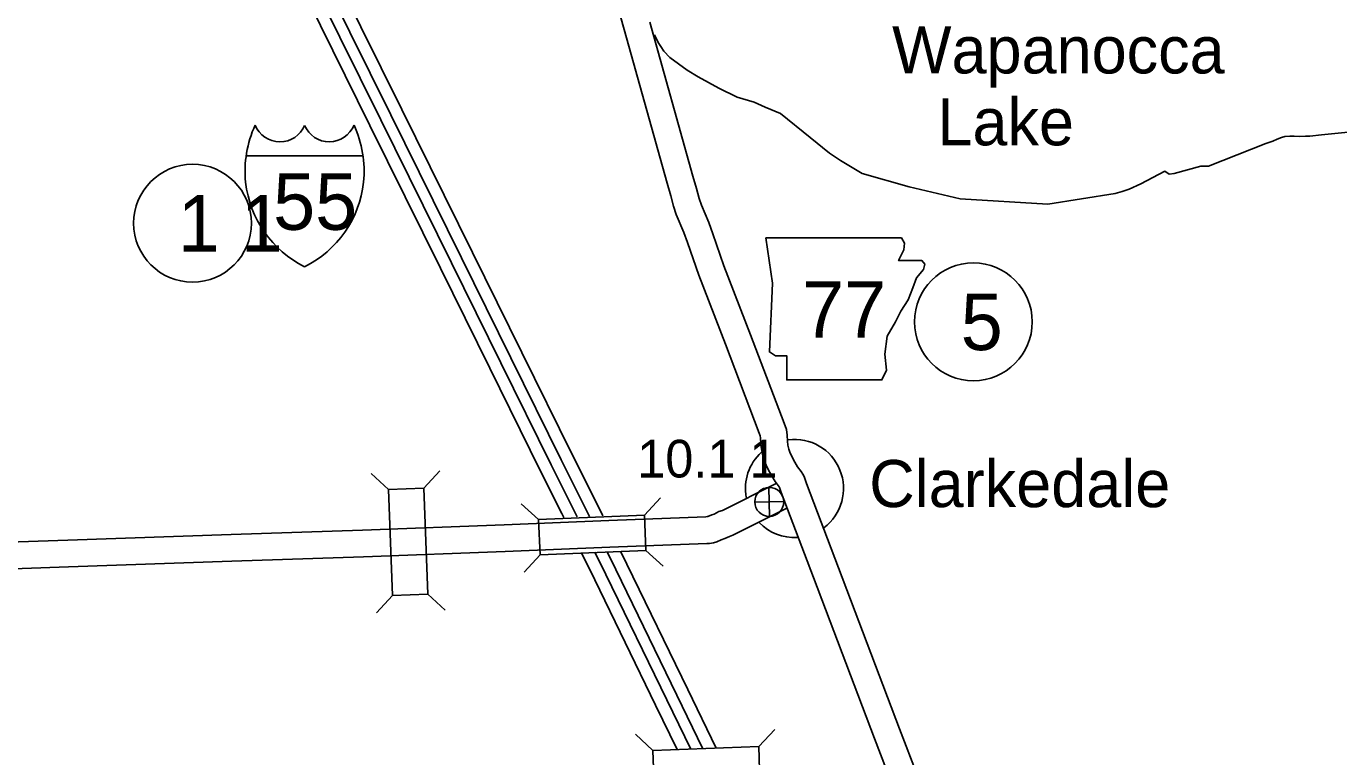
# Model space of a CAD drawing. Extents: x -939622 to -934222, y 1383701 to 1385301.
# Drawn here: x -935577.18 to -935533.04, y 1384481.13 to 1384505.69 of the extents above; entities that cross this region are included whole.
import ezdxf

# ---------------------------------------------------------------- set-up
doc = ezdxf.new("R2010")
doc.units = 0
for name, color, linetype in [('10', 7, 'Continuous'), ('19', 7, 'Continuous'), ('20', 7, 'Continuous'), ('21', 7, 'Continuous'), ('23', 7, 'Continuous'), ('24', 7, 'Continuous'), ('25', 7, 'Continuous'), ('26', 7, 'Continuous'), ('27', 7, 'Continuous'), ('8', 7, 'Continuous'), ('9', 7, 'Continuous')]:
    doc.layers.add(name, color=color, linetype=linetype)

msp = doc.modelspace()

# ---------------------------------------------------------------- linework, layer by layer
at = {"layer": '10'}
for points in [[(-935558.483, 1384510.552), (-935557.076, 1384505.576), (-935555.633, 1384500.41), (-935555.512, 1384499.989), (-935555.416, 1384499.641), (-935555.325, 1384499.356), (-935555.069, 1384498.756), (-935554.944, 1384498.414), (-935554.569, 1384497.321), (-935553.672, 1384494.997), (-935552.537, 1384492.006), (-935552.501, 1384491.92), (-935552.496, 1384491.858), (-935552.475, 1384491.654), (-935552.46, 1384491.488), (-935552.418, 1384491.243), (-935552.343, 1384491.034), (-935552.244, 1384490.816), (-935552.117, 1384490.588), (-935551.993, 1384490.382), (-935551.864, 1384490.204), (-935551.852, 1384490.186), (-935551.794, 1384490.011), (-935550.71, 1384487.16), (-935548.656, 1384481.747), (-935548.051, 1384480.165)], [(-935556.21, 1384505.82), (-935554.767, 1384500.654), (-935554.646, 1384500.233), (-935554.554, 1384499.899), (-935554.48, 1384499.671), (-935554.232, 1384499.087), (-935554.096, 1384498.714), (-935553.723, 1384497.63), (-935552.832, 1384495.319), (-935551.701, 1384492.34), (-935551.615, 1384492.134), (-935551.6, 1384491.938), (-935551.579, 1384491.74), (-935551.567, 1384491.605), (-935551.544, 1384491.473), (-935551.508, 1384491.372), (-935551.44, 1384491.221), (-935551.339, 1384491.04), (-935551.242, 1384490.879), (-935551.127, 1384490.721), (-935551.066, 1384490.63), (-935551.027, 1384490.558), (-935550.946, 1384490.313), (-935549.868, 1384487.48), (-935547.815, 1384482.067), (-935547.223, 1384480.521)], [(-935557.592, 1384489.072), (-935554.33, 1384489.202), (-935554.289, 1384489.204), (-935554.276, 1384489.206), (-935554.261, 1384489.21), (-935554.126, 1384489.263), (-935554.048, 1384489.291), (-935553.889, 1384489.374), (-935553.764, 1384489.414), (-935551.986, 1384490.307), (-935551.964, 1384490.316)], [(-935557.556, 1384488.173), (-935554.299, 1384488.303), (-935554.208, 1384488.306), (-935554.071, 1384488.326), (-935553.961, 1384488.361), (-935553.811, 1384488.42), (-935553.687, 1384488.464), (-935553.539, 1384488.541), (-935553.421, 1384488.58), (-935551.602, 1384489.492), (-935551.59, 1384489.497)], [(-935557.592, 1384489.072), (-935561.117, 1384488.93), (-935565.873, 1384488.752), (-935570.297, 1384488.603), (-935575.791, 1384488.418), (-935581.421, 1384488.218)], [(-935557.556, 1384488.173), (-935561.082, 1384488.031), (-935565.841, 1384487.852), (-935570.267, 1384487.704), (-935575.76, 1384487.518), (-935581.384, 1384487.319)]]:
    msp.add_lwpolyline(points, dxfattribs=at)
at = {"layer": '19'}
for points in [[(-935572.892, 1384519.469), (-935572.891, 1384518.814), (-935572.863, 1384518.413), (-935572.83, 1384518.078), (-935572.785, 1384517.792), (-935572.725, 1384517.526), (-935572.677, 1384517.289), (-935572.61, 1384516.969), (-935572.546, 1384516.692), (-935572.448, 1384516.375), (-935572.338, 1384516.088), (-935572.196, 1384515.77), (-935571.89, 1384515.004), (-935571.766, 1384514.75), (-935571.681, 1384514.566), (-935571.534, 1384514.266), (-935569.931, 1384511.026), (-935567.702, 1384506.549), (-935565.625, 1384502.356), (-935563.252, 1384497.554), (-935561.597, 1384494.194), (-935559.899, 1384490.758), (-935559.171, 1384489.308), (-935559.101, 1384489.169)], [(-935572.479, 1384519.485), (-935572.478, 1384518.829), (-935572.451, 1384518.448), (-935572.421, 1384518.13), (-935572.38, 1384517.87), (-935572.321, 1384517.612), (-935572.273, 1384517.372), (-935572.207, 1384517.058), (-935572.147, 1384516.799), (-935572.058, 1384516.509), (-935571.957, 1384516.246), (-935571.816, 1384515.931), (-935571.513, 1384515.171), (-935571.393, 1384514.927), (-935571.308, 1384514.744), (-935571.164, 1384514.449), (-935569.561, 1384511.209), (-935567.332, 1384506.732), (-935565.255, 1384502.539), (-935562.882, 1384497.736), (-935561.227, 1384494.376), (-935559.529, 1384490.942), (-935558.802, 1384489.493), (-935558.652, 1384489.192)], [(-935572.104, 1384519.499), (-935572.103, 1384518.842), (-935572.078, 1384518.479), (-935572.049, 1384518.178), (-935572.011, 1384517.941), (-935571.954, 1384517.691), (-935571.906, 1384517.447), (-935571.841, 1384517.139), (-935571.785, 1384516.896), (-935571.703, 1384516.632), (-935571.611, 1384516.39), (-935571.47, 1384516.077), (-935571.17, 1384515.323), (-935571.055, 1384515.088), (-935570.97, 1384514.905), (-935570.828, 1384514.614), (-935569.225, 1384511.376), (-935566.996, 1384506.899), (-935564.919, 1384502.705), (-935562.546, 1384497.902), (-935560.89, 1384494.542), (-935559.194, 1384491.109), (-935558.466, 1384489.66), (-935558.24, 1384489.205)], [(-935571.692, 1384519.515), (-935571.691, 1384518.857), (-935571.667, 1384518.513), (-935571.639, 1384518.23), (-935571.606, 1384518.019), (-935571.551, 1384517.776), (-935571.502, 1384517.53), (-935571.438, 1384517.228), (-935571.386, 1384517.003), (-935571.313, 1384516.767), (-935571.23, 1384516.548), (-935571.091, 1384516.238), (-935570.792, 1384515.491), (-935570.682, 1384515.266), (-935570.597, 1384515.082), (-935570.458, 1384514.796), (-935568.856, 1384511.56), (-935566.627, 1384507.083), (-935564.549, 1384502.888), (-935562.176, 1384498.085), (-935560.521, 1384494.725), (-935558.824, 1384491.293), (-935558.098, 1384489.845), (-935557.792, 1384489.23)], [(-935558.513, 1384487.986), (-935558.06, 1384487.077)], [(-935558.065, 1384488.011), (-935557.691, 1384487.26)], [(-935557.651, 1384488.022), (-935557.355, 1384487.427)], [(-935557.201, 1384488.043), (-935556.986, 1384487.611)], [(-935557.692, 1384487.262), (-935555.646, 1384483.042), (-935554.837, 1384481.39)], [(-935557.354, 1384487.426), (-935555.309, 1384483.207), (-935554.426, 1384481.402)], [(-935556.983, 1384487.606), (-935554.938, 1384483.387), (-935553.977, 1384481.423)], [(-935558.063, 1384487.082), (-935556.017, 1384482.862), (-935555.29, 1384481.376)]]:
    msp.add_lwpolyline(points, dxfattribs=at)
at = {"layer": '20'}
for p, q in [((-935563.813, 1384490.162), (-935563.275, 1384490.743)), ((-935565.001, 1384490.117), (-935565.581, 1384490.656)), ((-935556.394, 1384489.256), (-935555.859, 1384489.84)), ((-935559.955, 1384489.103), (-935560.538, 1384489.639)), ((-935556.343, 1384488.069), (-935555.76, 1384487.534)), ((-935559.904, 1384487.916), (-935560.439, 1384487.333)), ((-935564.867, 1384486.556), (-935565.405, 1384485.975)), ((-935563.68, 1384486.6), (-935563.099, 1384486.062)), ((-935556.113, 1384481.346), (-935556.692, 1384481.886)), ((-935552.551, 1384481.471), (-935552.011, 1384482.051))]:
    msp.add_line(p, q, dxfattribs=at)
for points in [[(-935563.68, 1384486.6), (-935563.813, 1384490.162), (-935565.001, 1384490.117), (-935564.867, 1384486.556)], [(-935559.904, 1384487.916), (-935556.343, 1384488.069), (-935556.394, 1384489.256), (-935559.955, 1384489.103)], [(-935552.551, 1384481.471), (-935556.113, 1384481.346), (-935556.071, 1384480.159), (-935552.509, 1384480.284)]]:
    msp.add_lwpolyline(points, close=True, dxfattribs=at)
at = {"layer": '21'}
msp.add_lwpolyline([(-935552.316, 1384498.573), (-935552.088, 1384497.05), (-935552.189, 1384494.741), (-935551.986, 1384494.614), (-935551.606, 1384494.614), (-935551.606, 1384493.802), (-935548.408, 1384493.802), (-935548.256, 1384494.132), (-935548.307, 1384494.665), (-935548.231, 1384495.274), (-935547.951, 1384495.756), (-935547.774, 1384496.111), (-935547.52, 1384496.492), (-935547.368, 1384496.898), (-935547.241, 1384497.228), (-935547.012, 1384497.507), (-935546.962, 1384497.685), (-935547.063, 1384497.812), (-935547.85, 1384497.812), (-935547.672, 1384498.167), (-935547.647, 1384498.395), (-935547.752, 1384498.571)], close=True, dxfattribs=at)
at = {"layer": '23'}
msp.add_line((-935569.789, 1384501.328), (-935565.857, 1384501.328), dxfattribs=at)
for centre, radius, start, end in [((-935566.135, 1384500.816), 3.69, 155.2204, 185.7928), ((-935568.652, 1384502.702), 0.899, 202.1459, 337.3414), ((-935566.993, 1384502.702), 0.899, 202.6586, 337.8541), ((-935569.511, 1384500.816), 3.69, 354.2072, 24.7796), ((-935566.202, 1384500.847), 3.626, 186.3923, 243.4571), ((-935569.443, 1384500.847), 3.626, 296.5429, 353.6077)]:
    msp.add_arc(centre, radius, start, end, dxfattribs=at)
at = {"layer": '24'}
for start, end in [(306.9539, 97.1772), (132.3575, 190.4915), (224.1186, 273.3665)]:
    msp.add_arc((-935551.35, 1384490.151), 1.65, start, end, dxfattribs=at)
at = {"layer": '26'}
for p, q in [((-935552.185, 1384489.21), (-935552.207, 1384490.186)), ((-935552.684, 1384489.687), (-935551.708, 1384489.709))]:
    msp.add_line(p, q, dxfattribs=at)
msp.add_circle((-935552.196, 1384489.698), 0.488, dxfattribs=at)
at = {"layer": '27'}
for centre in [(-935571.592, 1384499.067), (-935545.333, 1384495.752)]:
    msp.add_circle(centre, 1.98, dxfattribs=at)
at = {"layer": '8'}
msp.add_lwpolyline([(-935529.128, 1384502.487), (-935533.62, 1384502.035), (-935534.015, 1384501.99), (-935534.168, 1384501.989), (-935534.375, 1384501.986), (-935534.549, 1384501.993), (-935534.693, 1384501.992), (-935534.861, 1384501.981), (-935534.968, 1384501.953), (-935535.113, 1384501.892), (-935535.267, 1384501.83), (-935535.502, 1384501.745), (-935537.421, 1384500.98), (-935537.688, 1384500.985), (-935538.575, 1384500.735), (-935538.743, 1384500.712), (-935538.899, 1384500.816), (-935539.706, 1384500.389), (-935540.094, 1384500.209), (-935540.334, 1384500.129), (-935540.564, 1384500.068), (-935542.828, 1384499.707), (-935545.771, 1384499.888), (-935547.494, 1384500.289), (-935549.074, 1384500.743), (-935549.804, 1384501.176), (-935550.172, 1384501.424), (-935550.824, 1384501.953), (-935551.823, 1384502.755), (-935552.336, 1384502.969), (-935552.707, 1384503.136), (-935553.28, 1384503.303), (-935553.892, 1384503.61), (-935554.584, 1384503.987), (-935554.963, 1384504.214), (-935555.546, 1384504.634), (-935555.747, 1384504.851), (-935555.842, 1384505.008), (-935555.933, 1384505.143), (-935556.036, 1384505.36), (-935556.049, 1384505.398)], dxfattribs=at)

# ---------------------------------------------------------------- texts
at = {"layer": '21'}
msp.add_text('77', height=1.9008, dxfattribs=at).set_placement((-935551.092, 1384495.218))
at = {"layer": '23'}
msp.add_text('55', height=1.9008, dxfattribs=at).set_placement((-935568.882, 1384498.845))
at = {"layer": '24'}
msp.add_text('Clarkedale', height=1.584, dxfattribs=at).set_placement((-935548.835, 1384489.523))
at = {"layer": '25'}
msp.add_text('10.1 1', height=1.2672, dxfattribs=at).set_placement((-935556.635, 1384490.519))
at = {"layer": '27'}
for s, height, p in [('1 1', 1.9008, (-935572.088, 1384498.116)), ('5', 1.901, (-935545.758, 1384494.802))]:
    msp.add_text(s, height=height, dxfattribs=at).set_placement(p)
at = {"layer": '9'}
for s, p in [('Wapanocca', (-935548.067, 1384504.102)), ('Lake', (-935546.542, 1384501.685))]:
    msp.add_text(s, height=1.584, dxfattribs=at).set_placement(p)

doc.saveas('drawing.dxf')
